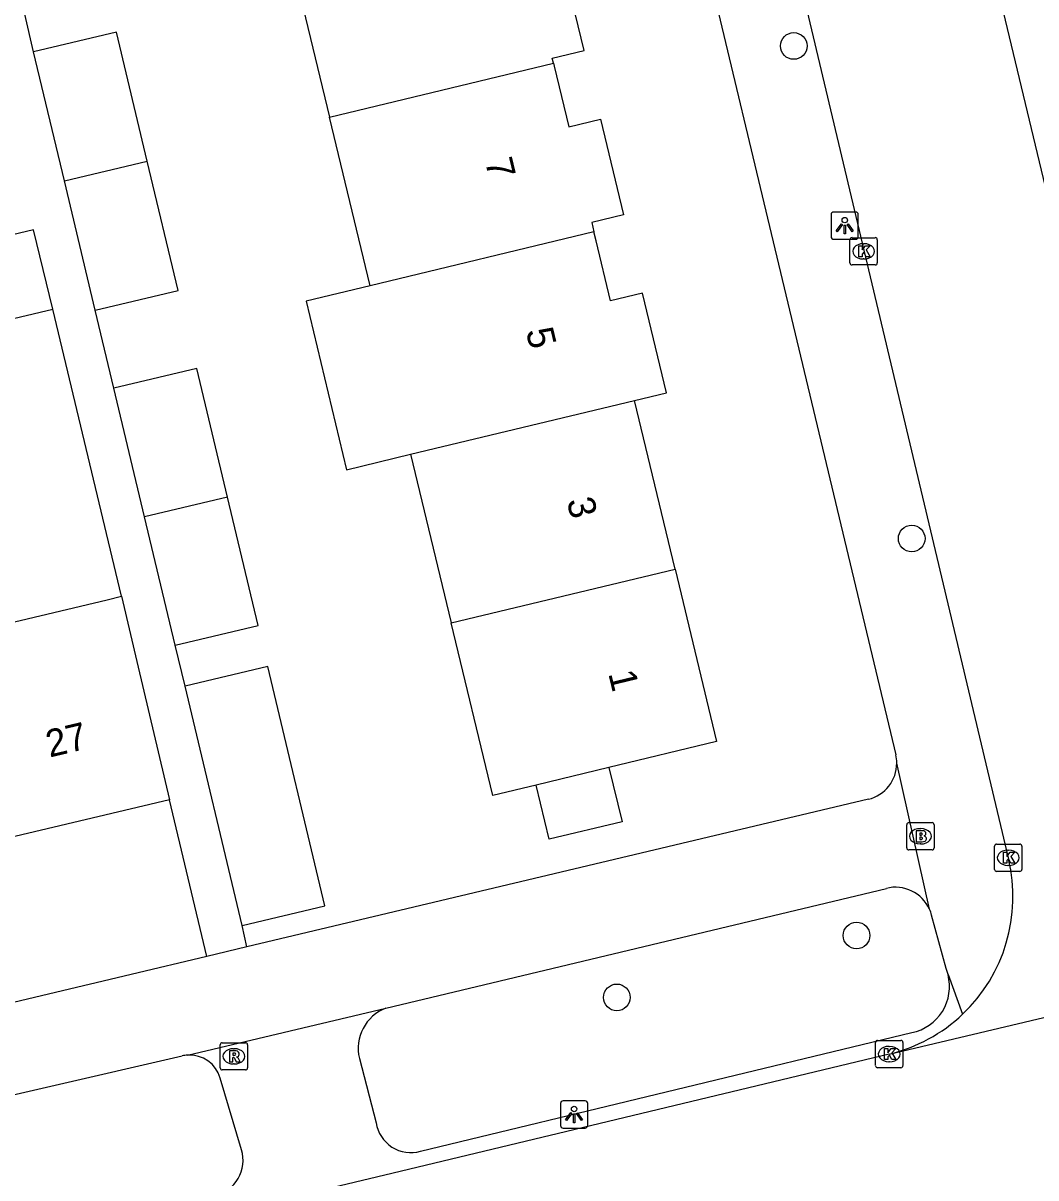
# Model space of a CAD drawing. Extents: x 162026 to 163499, y 387297 to 388169.
# Drawn here: x 163021.01 to 163058.12, y 387780.44 to 387822.77 of the extents above; entities that cross this region are included whole.
import ezdxf

# ---------------------------------------------------------------- set-up
doc = ezdxf.new("R2010")
doc.units = 0
for name, color, linetype in [('IMGEO_Boom', 7, 'Continuous'), ('IMGEO_Brandkraan', 7, 'Continuous'), ('IMGEO_Kolk', 7, 'Continuous'), ('IMGEO_Lichtpunt', 7, 'Continuous'), ('IMGEO_Pand', 7, 'Continuous'), ('IMGEO_Pand_nummerreeks', 7, 'Continuous'), ('IMGEO_Rijbaan_lokaal_open', 7, 'Continuous'), ('IMGEO_Rioolput', 7, 'Continuous'), ('IMGEO_Voetpad_open', 7, 'Continuous')]:
    doc.layers.add(name, color=color, linetype=linetype)

msp = doc.modelspace()

# ---------------------------------------------------------------- linework, layer by layer
at = {"layer": 'IMGEO_Boom'}
for centre in [(163049.247, 387821.932), (163053.568, 387803.879), (163051.548, 387789.328), (163042.763, 387787.06)]:
    msp.add_circle(centre, 0.489, dxfattribs=at)
at = {"layer": 'IMGEO_Brandkraan'}
for p, q in [((163053.389, 387792.539), (163053.389, 387793.391)), ((163053.464, 387793.465), (163054.316, 387793.465)), ((163053.877, 387793.245), (163053.902, 387793.245)), ((163054.39, 387793.391), (163054.39, 387792.539)), ((163054.316, 387792.465), (163053.464, 387792.465)), ((163053.9, 387792.685), (163053.875, 387792.685))]:
    msp.add_line(p, q, dxfattribs=at)
for points in [[(163053.389, 387792.539), (163053.389, 387793.391)], [(163053.464, 387793.465), (163054.316, 387793.465)], [(163053.737, 387793.165), (163053.737, 387792.765), (163053.95, 387792.765)], [(163053.968, 387793.165), (163053.737, 387793.165)], [(163054.39, 387793.391), (163054.39, 387792.539)], [(163053.916, 387793.084), (163053.862, 387793.084), (163053.862, 387793.008)], [(163053.862, 387793.008), (163053.915, 387793.008)], [(163053.924, 387792.932), (163053.862, 387792.932), (163053.862, 387792.851)], [(163053.862, 387792.851), (163053.924, 387792.851)], [(163054.316, 387792.465), (163053.464, 387792.465)]]:
    msp.add_lwpolyline(points, dxfattribs=at)
for centre, radius, start, end in [((163053.466, 387793.389), 0.0765, 91.552, 178.448), ((163053.466, 387793.389), 0.0765, 91.552, 178.448), ((163053.972, 387793.02), 0.145, 59.4692, 91.5367), ((163053.997, 387793.067), 0.0922, 285.5137, 58.1501), ((163054.314, 387793.389), 0.0765, 1.552, 88.448), ((163054.314, 387793.389), 0.0765, 1.552, 88.448), ((163053.917, 387793.046), 0.0379, 267.8285, 90.9355), ((163053.925, 387792.891), 0.0404, 269.8759, 90.5077), ((163053.956, 387793.016), 0.251, 268.6676, 293.5347), ((163054.002, 387792.875), 0.105, 301.3115, 78.989), ((163053.466, 387792.541), 0.0765, 181.552, 268.448), ((163053.466, 387792.541), 0.0765, 181.552, 268.448), ((163054.314, 387792.541), 0.0765, 271.552, 358.448), ((163054.314, 387792.541), 0.0765, 271.552, 358.448)]:
    msp.add_arc(centre, radius, start, end, dxfattribs=at)
for centre, major_axis, ratio, start_param, end_param in [((163053.876, 387792.965), (-0.387, 0.002), 0.722429, 4.712389, 7.853982), ((163053.901, 387792.965), (-0.39, 0.002), 0.717154, 1.570796, 4.712389)]:
    msp.add_ellipse(centre, major_axis=major_axis, ratio=ratio, start_param=start_param, end_param=end_param, dxfattribs=at)
at = {"layer": 'IMGEO_Kolk'}
for p, q in [((163051.306, 387813.98), (163051.306, 387814.832)), ((163051.381, 387814.906), (163052.233, 387814.906)), ((163052.307, 387814.832), (163052.307, 387813.98)), ((163051.794, 387814.686), (163051.819, 387814.686)), ((163052.233, 387813.906), (163051.381, 387813.906)), ((163051.817, 387814.126), (163051.792, 387814.126)), ((163056.605, 387791.754), (163056.605, 387792.606)), ((163056.68, 387792.68), (163057.532, 387792.68)), ((163057.093, 387792.46), (163057.118, 387792.46)), ((163057.606, 387792.606), (163057.606, 387791.754)), ((163057.116, 387791.9), (163057.091, 387791.9)), ((163057.532, 387791.68), (163056.68, 387791.68)), ((163052.245, 387784.558), (163052.245, 387785.41)), ((163052.32, 387785.484), (163053.172, 387785.484)), ((163052.733, 387785.264), (163052.758, 387785.264)), ((163053.246, 387785.41), (163053.246, 387784.558)), ((163052.756, 387784.704), (163052.731, 387784.704)), ((163053.172, 387784.484), (163052.32, 387784.484))]:
    msp.add_line(p, q, dxfattribs=at)
for points in [[(163051.306, 387813.98), (163051.306, 387814.832)], [(163051.381, 387814.906), (163052.233, 387814.906)], [(163052.307, 387814.832), (163052.307, 387813.98)], [(163051.627, 387814.606), (163051.75, 387814.606), (163051.75, 387814.455), (163051.88, 387814.606), (163052.044, 387814.606), (163051.898, 387814.455), (163052.051, 387814.206), (163051.899, 387814.206), (163051.814, 387814.37), (163051.75, 387814.303), (163051.75, 387814.206), (163051.627, 387814.206), (163051.627, 387814.606)], [(163052.233, 387813.906), (163051.381, 387813.906)], [(163056.605, 387791.754), (163056.605, 387792.606)], [(163056.68, 387792.68), (163057.532, 387792.68)], [(163056.926, 387792.38), (163057.049, 387792.38), (163057.049, 387792.229), (163057.179, 387792.38), (163057.343, 387792.38), (163057.197, 387792.229), (163057.35, 387791.98), (163057.198, 387791.98), (163057.113, 387792.144), (163057.049, 387792.077), (163057.049, 387791.98), (163056.926, 387791.98), (163056.926, 387792.38)], [(163057.606, 387792.606), (163057.606, 387791.754)], [(163057.532, 387791.68), (163056.68, 387791.68)], [(163052.245, 387784.558), (163052.245, 387785.41)], [(163052.32, 387785.484), (163053.172, 387785.484)], [(163052.566, 387785.184), (163052.689, 387785.184), (163052.689, 387785.033), (163052.819, 387785.184), (163052.983, 387785.184), (163052.837, 387785.033), (163052.99, 387784.784), (163052.838, 387784.784), (163052.753, 387784.948), (163052.689, 387784.881), (163052.689, 387784.784), (163052.566, 387784.784), (163052.566, 387785.184)], [(163053.246, 387785.41), (163053.246, 387784.558)], [(163053.172, 387784.484), (163052.32, 387784.484)]]:
    msp.add_lwpolyline(points, dxfattribs=at)
for centre, start, end in [((163051.383, 387814.83), 91.552, 178.448), ((163051.383, 387814.83), 91.552, 178.448), ((163052.231, 387814.83), 1.552, 88.448), ((163052.231, 387814.83), 1.552, 88.448), ((163051.383, 387813.982), 181.552, 268.448), ((163051.383, 387813.982), 181.552, 268.448), ((163052.231, 387813.982), 271.552, 358.448), ((163052.231, 387813.982), 271.552, 358.448), ((163056.682, 387792.604), 91.552, 178.448), ((163056.682, 387792.604), 91.552, 178.448), ((163057.53, 387792.604), 1.552, 88.448), ((163057.53, 387792.604), 1.552, 88.448), ((163056.682, 387791.756), 181.552, 268.448), ((163056.682, 387791.756), 181.552, 268.448), ((163057.53, 387791.756), 271.552, 358.448), ((163057.53, 387791.756), 271.552, 358.448), ((163052.322, 387785.408), 91.552, 178.448), ((163052.322, 387785.408), 91.552, 178.448), ((163053.17, 387785.408), 1.552, 88.448), ((163053.17, 387785.408), 1.552, 88.448), ((163052.322, 387784.56), 181.552, 268.448), ((163052.322, 387784.56), 181.552, 268.448), ((163053.17, 387784.56), 271.552, 358.448), ((163053.17, 387784.56), 271.552, 358.448)]:
    msp.add_arc(centre, 0.0765, start, end, dxfattribs=at)
for centre, major_axis, ratio, start_param, end_param in [((163051.793, 387814.406), (-0.387, 0.002), 0.722429, 4.712389, 7.853982), ((163051.818, 387814.406), (-0.39, 0.002), 0.717154, 1.570796, 4.712389), ((163057.092, 387792.18), (-0.387, 0.002), 0.722429, 4.712389, 7.853982), ((163057.117, 387792.18), (-0.39, 0.002), 0.717154, 1.570796, 4.712389), ((163052.732, 387784.984), (-0.387, 0.002), 0.722429, 4.712389, 7.853982), ((163052.757, 387784.984), (-0.39, 0.002), 0.717154, 1.570796, 4.712389)]:
    msp.add_ellipse(centre, major_axis=major_axis, ratio=ratio, start_param=start_param, end_param=end_param, dxfattribs=at)
at = {"layer": 'IMGEO_Lichtpunt'}
for p, q in [((163050.616, 387815.751), (163050.616, 387814.944)), ((163050.616, 387815.751), (163050.616, 387814.944)), ((163051.518, 387815.846), (163050.71, 387815.846)), ((163051.518, 387815.846), (163050.71, 387815.846)), ((163051.612, 387814.944), (163051.612, 387815.751)), ((163051.612, 387814.944), (163051.612, 387815.751)), ((163050.71, 387814.85), (163051.518, 387814.85)), ((163050.71, 387814.85), (163051.518, 387814.85)), ((163040.7, 387783.172), (163040.7, 387782.365)), ((163040.7, 387783.172), (163040.7, 387782.365)), ((163041.602, 387783.267), (163040.794, 387783.267)), ((163041.602, 387783.267), (163040.794, 387783.267)), ((163041.696, 387782.365), (163041.696, 387783.172)), ((163041.696, 387782.365), (163041.696, 387783.172)), ((163040.794, 387782.271), (163041.602, 387782.271)), ((163040.794, 387782.271), (163041.602, 387782.271))]:
    msp.add_line(p, q, dxfattribs=at)
for points in [[(163050.99, 387815.415), (163051.029, 387815.387), (163050.841, 387815.125), (163050.803, 387815.152), (163050.99, 387815.415)], [(163051.092, 387815.367), (163051.139, 387815.367), (163051.139, 387815.045), (163051.092, 387815.045), (163051.092, 387815.367)], [(163051.202, 387815.387), (163051.24, 387815.414), (163051.427, 387815.152), (163051.388, 387815.124), (163051.202, 387815.387)], [(163041.074, 387782.836), (163041.113, 387782.808), (163040.925, 387782.546), (163040.887, 387782.573), (163041.074, 387782.836)], [(163041.176, 387782.788), (163041.223, 387782.788), (163041.223, 387782.466), (163041.176, 387782.466), (163041.176, 387782.788)], [(163041.286, 387782.808), (163041.324, 387782.835), (163041.511, 387782.573), (163041.472, 387782.545), (163041.286, 387782.808)]]:
    msp.add_lwpolyline(points, dxfattribs=at)
for centre in [(163051.115, 387815.549), (163041.199, 387782.97)]:
    msp.add_circle(centre, 0.0994, dxfattribs=at)
for centre, start, end in [((163050.71, 387815.751), 90, 180), ((163050.71, 387815.751), 90, 180), ((163051.518, 387815.751), 0, 90), ((163051.518, 387815.751), 0, 90), ((163050.71, 387814.944), 180, 270), ((163050.71, 387814.944), 180, 270), ((163051.518, 387814.944), 270, 0), ((163051.518, 387814.944), 270, 360), ((163040.794, 387783.172), 90, 180), ((163040.794, 387783.172), 90, 180), ((163041.602, 387783.172), 0, 90), ((163041.602, 387783.172), 0, 90), ((163040.794, 387782.365), 180, 270), ((163040.794, 387782.365), 180, 270), ((163041.602, 387782.365), 270, 0), ((163041.602, 387782.365), 270, 360)]:
    msp.add_arc(centre, 0.0946, start, end, dxfattribs=at)
at = {"layer": 'IMGEO_Pand'}
for points in [[(163040.438, 387821.299), (163040.394, 387821.482), (163041.561, 387821.763), (163040.697, 387825.351), (163039.531, 387825.07), (163038.951, 387827.479)], [(163030.746, 387825.505), (163032.233, 387819.324)], [(163025.557, 387817.716), (163024.43, 387822.444), (163021.395, 387821.72)], [(163022.523, 387816.993), (163021.395, 387821.72)], [(163032.233, 387819.324), (163040.438, 387821.299)], [(163040.438, 387821.299), (163040.464, 387821.19), (163041, 387818.964), (163042.167, 387819.245), (163043.009, 387815.745), (163041.842, 387815.464), (163041.925, 387815.12)], [(163033.72, 387813.145), (163032.233, 387819.324)], [(163022.523, 387816.993), (163025.557, 387817.716)], [(163023.653, 387812.253), (163026.688, 387812.976), (163025.557, 387817.716)], [(163023.653, 387812.253), (163022.523, 387816.993)], [(163022.094, 387812.289), (163021.391, 387815.196), (163016.651, 387814.066), (163016.687, 387813.915)], [(163041.925, 387815.12), (163033.72, 387813.145)], [(163043.412, 387808.94), (163044.579, 387809.221), (163043.701, 387812.867), (163042.535, 387812.586), (163042.004, 387814.793), (163041.925, 387815.12)], [(163016.687, 387813.915), (163017.344, 387811.156), (163022.094, 387812.289)], [(163033.72, 387813.145), (163031.375, 387812.581), (163032.862, 387806.401), (163035.207, 387806.965)], [(163028.494, 387805.401), (163027.371, 387810.109), (163024.336, 387809.386)], [(163025.459, 387804.677), (163024.336, 387809.386)], [(163035.207, 387806.965), (163043.412, 387808.94)], [(163044.899, 387802.761), (163043.412, 387808.94)], [(163035.207, 387806.965), (163036.694, 387800.786)], [(163028.494, 387805.401), (163025.459, 387804.677)], [(163026.582, 387799.969), (163029.617, 387800.693), (163028.494, 387805.401)], [(163026.582, 387799.969), (163025.459, 387804.677)], [(163036.694, 387800.786), (163044.899, 387802.761)], [(163044.899, 387802.761), (163046.421, 387796.437), (163042.476, 387795.487)], [(163018.472, 387800.305), (163024.086, 387801.637), (163024.608, 387801.761)], [(163024.608, 387801.761), (163025.223, 387799.169), (163026.377, 387794.303)], [(163039.803, 387794.844), (163038.216, 387794.462), (163036.694, 387800.786)], [(163029.031, 387789.696), (163032.066, 387790.42), (163029.976, 387799.185), (163026.941, 387798.462)], [(163029.031, 387789.696), (163026.941, 387798.462)], [(163042.476, 387795.487), (163042.955, 387793.498), (163040.282, 387792.855), (163039.803, 387794.844)], [(163042.476, 387795.487), (163039.803, 387794.844)], [(163026.377, 387794.303), (163020.242, 387792.848)]]:
    msp.add_lwpolyline(points, dxfattribs=at)
at = {"layer": 'IMGEO_Rijbaan_lokaal_open'}
for points in [[(163038.478, 387870.502), (163043.732, 387848.469), (163044.896, 387843.57), (163056.351, 387795.361), (163057.12, 387792.124)], [(163049.457, 387854.299), (163057.359, 387821.355), (163058.678, 387815.857), (163063.171, 387797.128), (163064.027, 387793.558)], [(163052.743, 387784.982), (163070.931, 387789.294)], [(163052.743, 387784.982), (163034.26, 387780.55), (163031.498, 387779.888), (163000, 387772.335), (162971.634, 387765.701)]]:
    msp.add_lwpolyline(points, dxfattribs=at)
for centre, radius, start, end in [((163051.348, 387790.749), 5.933, 313.5224, 13.396), ((163051.341, 387790.762), 5.948, 283.6383, 313.4901)]:
    msp.add_arc(centre, radius, start, end, dxfattribs=at)
at = {"layer": 'IMGEO_Rioolput'}
for p, q in [((163028.231, 387784.474), (163028.231, 387785.326)), ((163028.306, 387785.4), (163029.158, 387785.4)), ((163028.719, 387785.18), (163028.744, 387785.18)), ((163029.232, 387785.326), (163029.232, 387784.474)), ((163029.158, 387784.4), (163028.306, 387784.4)), ((163028.742, 387784.62), (163028.717, 387784.62))]:
    msp.add_line(p, q, dxfattribs=at)
for points in [[(163028.231, 387784.474), (163028.231, 387785.326)], [(163028.306, 387785.4), (163029.158, 387785.4)], [(163028.82, 387785.098), (163028.568, 387785.1), (163028.568, 387784.7)], [(163029.232, 387785.326), (163029.232, 387784.474)], [(163028.568, 387784.7), (163028.692, 387784.7), (163028.692, 387784.862), (163028.703, 387784.862)], [(163028.746, 387785.019), (163028.692, 387785.019), (163028.692, 387784.938)], [(163028.692, 387784.938), (163028.744, 387784.938)], [(163028.75, 387784.833), (163028.821, 387784.7), (163028.961, 387784.7), (163028.896, 387784.826)], [(163029.158, 387784.4), (163028.306, 387784.4)]]:
    msp.add_lwpolyline(points, dxfattribs=at)
for centre, radius, start, end in [((163028.308, 387785.324), 0.0765, 91.552, 178.448), ((163028.308, 387785.324), 0.0765, 91.552, 178.448), ((163028.819, 387784.988), 0.109, 350.3612, 89.416), ((163029.156, 387785.324), 0.0765, 1.552, 88.448), ((163029.156, 387785.324), 0.0765, 1.552, 88.448), ((163028.702, 387784.809), 0.0533, 26.0293, 88.6989), ((163028.728, 387785.127), 0.19, 274.7715, 282.9687), ((163028.752, 387784.923), 0.0964, 77.0061, 93.1865), ((163028.766, 387784.98), 0.0378, 276.6634, 79.6772), ((163028.817, 387784.988), 0.112, 277.5842, 350.9817), ((163028.801, 387784.773), 0.108, 29.5134, 73.7905), ((163028.308, 387784.476), 0.0765, 181.552, 268.448), ((163028.308, 387784.476), 0.0765, 181.552, 268.448), ((163029.156, 387784.476), 0.0765, 271.552, 358.448), ((163029.156, 387784.476), 0.0765, 271.552, 358.448)]:
    msp.add_arc(centre, radius, start, end, dxfattribs=at)
for centre, major_axis, ratio, start_param, end_param in [((163028.718, 387784.9), (-0.387, 0.002), 0.722429, 4.712389, 7.853982), ((163028.743, 387784.9), (-0.39, 0.002), 0.717154, 1.570796, 4.712389)]:
    msp.add_ellipse(centre, major_axis=major_axis, ratio=ratio, start_param=start_param, end_param=end_param, dxfattribs=at)
at = {"layer": 'IMGEO_Voetpad_open'}
for points in [[(163041.714, 387843.121), (163052.983, 387795.954)], [(163021.395, 387821.72), (163021.067, 387823.098)], [(163024.608, 387801.761), (163022.094, 387812.289)], [(163024.336, 387809.386), (163023.653, 387812.253)], [(163026.941, 387798.462), (163026.582, 387799.969)], [(163054.22, 387790.292), (163053.021, 387795.649)], [(163027.742, 387788.56), (163026.377, 387794.303)], [(163051.986, 387794.324), (163029.204, 387788.908)], [(163034.302, 387786.668), (163052.639, 387791.057)], [(163054.9, 387787.894), (163054.834, 387788.122), (163054.298, 387790.079)], [(163029.204, 387788.908), (163029.031, 387789.696)], [(163029.204, 387788.908), (163027.742, 387788.56)], [(163027.742, 387788.56), (163000, 387781.965), (162976.18, 387776.302)], [(163054.9, 387787.894), (163055.434, 387786.447)], [(163027.035, 387784.942), (163034.302, 387786.668)], [(163035.567, 387781.42), (163053.574, 387785.768)], [(163003.083, 387779.431), (163026.84, 387784.914)], [(163033.329, 387784.817), (163033.943, 387782.463)], [(163029.011, 387781.472), (163028.233, 387784.103)]]:
    msp.add_lwpolyline(points, dxfattribs=at)
for centre, radius, start, end in [((163051.721, 387795.642), 1.3, 0.3121, 13.8917), ((163051.669, 387795.638), 1.352, 283.5446, 0.4663), ((163052.966, 387789.717), 1.38, 24.6441, 103.7139), ((163053.102, 387789.762), 1.237, 14.8514, 25.3738), ((163053.222, 387787.464), 1.732, 281.7309, 14.365), ((163034.878, 387785.184), 1.592, 111.219, 193.3226), ((163027.108, 387783.739), 1.206, 93.4849, 102.8575), ((163027.108, 387783.771), 1.173, 16.4302, 93.5601), ((163035.219, 387782.663), 1.291, 188.9309, 285.6486), ((163027.724, 387781.093), 1.342, 283.7988, 16.4111)]:
    msp.add_arc(centre, radius, start, end, dxfattribs=at)

# ---------------------------------------------------------------- texts
at = {"layer": 'IMGEO_Pand_nummerreeks'}
for s, rotation, p in [('7', 283.5302, (163037.928, 387817.711)), ('5', 283.5331, (163039.425, 387811.49)), ('3', 283.5302, (163040.922, 387805.269)), ('1', 283.5331, (163042.446, 387798.937)), ('27', 13.3442, (163021.978, 387795.849))]:
    msp.add_text(s, height=1, rotation=rotation, dxfattribs=at).set_placement(p)

doc.saveas('drawing.dxf')
